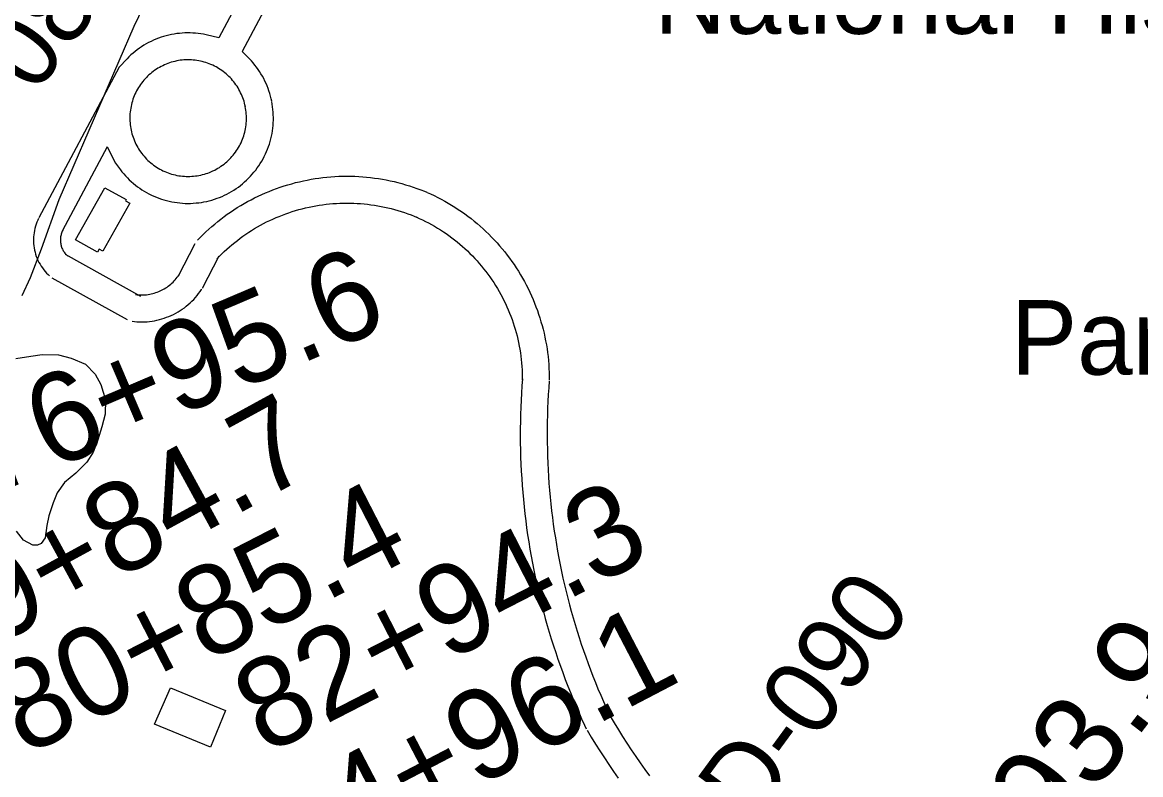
# Model space of a CAD drawing. Extents: x 3677843 to 3715951, y 511991 to 537744.
# Drawn here: x 3704781 to 3706027, y 526319 to 527158 of the extents above; entities that cross this region are included whole.
import ezdxf

# ---------------------------------------------------------------- set-up
doc = ezdxf.new("R2010")
doc.units = 0
for name, color, linetype in [('V-BLDG-IDEN', 7, 'Continuous'), ('V-BLDG-OTLN', 7, 'Continuous'), ('V-RIVR-RANG-IDEN', 7, 'Continuous'), ('V-ROAD-CNTR', 7, 'Continuous'), ('V-SITE-VEGE', 7, 'Continuous'), ('V-SURV-IDEN', 7, 'Continuous')]:
    doc.layers.add(name, color=color, linetype=linetype)

msp = doc.modelspace()

# ---------------------------------------------------------------- linework, layer by layer
at = {"layer": 'V-BLDG-OTLN'}
for points in [[(3704900.4, 526956.2), (3704870.5, 526902.9), (3704866.5, 526905.1), (3704864.5, 526901.6), (3704840, 526915.3), (3704872.6, 526973.4), (3704896.3, 526960.2), (3704895.6, 526958.9)], [(3704945.9, 526416), (3705007.3, 526391), (3704990.6, 526350.1), (3704928.2, 526375.6)]]:
    msp.add_lwpolyline(points, close=True, dxfattribs=at)
at = {"layer": 'V-ROAD-CNTR'}
for points in [[(3705867.5, 528798), (3705610.1, 528301.1), (3705451, 527999.9), (3705187.3, 527492.7), (3704999.9, 527140.6)], [(3705593.2, 528204.8), (3705477.6, 527986), (3705213.8, 527478.7), (3705025.7, 527125.3)], [(3704999.9, 527140.6), (3704985.6, 527143.9), (3704982.7, 527144.5), (3704979.7, 527145), (3704976.8, 527145.4), (3704973.8, 527145.7), (3704970.8, 527145.9), (3704967.8, 527146), (3704964.8, 527146), (3704961.8, 527146), (3704958.8, 527145.8), (3704955.8, 527145.5), (3704952.8, 527145.2), (3704949.8, 527144.7), (3704946.9, 527144.2), (3704943.9, 527143.6), (3704941, 527142.8), (3704938.1, 527142), (3704935.3, 527141.1), (3704932.4, 527140.1), (3704929.6, 527139), (3704926.9, 527137.8), (3704924.2, 527136.6), (3704921.5, 527135.2), (3704918.8, 527133.8), (3704916.2, 527132.2), (3704913.7, 527130.6), (3704911.2, 527129), (3704908.8, 527127.2), (3704906.4, 527125.4), (3704904.1, 527123.5), (3704901.8, 527121.5), (3704899.6, 527119.4), (3704897.5, 527117.3), (3704888.6, 527107.9)], [(3705058.6, 527070), (3705058, 527072.7), (3705057.3, 527075.6), (3705056.5, 527078.5), (3705055.6, 527081.3), (3705054.6, 527084.2), (3705053.5, 527087), (3705052.3, 527089.7), (3705051, 527092.4), (3705049.7, 527095.1), (3705048.2, 527097.8), (3705046.7, 527100.4), (3705045.1, 527102.9), (3705043.4, 527105.4), (3705041.7, 527107.8), (3705039.9, 527110.2), (3705037.9, 527112.5), (3705036, 527114.8), (3705033.9, 527117), (3705025.7, 527125.3)], [(3704998.6, 527107), (3704996.6, 527108.1), (3704994.8, 527109.1), (3704992.9, 527110), (3704991, 527110.8), (3704989.1, 527111.6), (3704987.2, 527112.3), (3704985.2, 527113), (3704983.3, 527113.6), (3704981.3, 527114.1), (3704979.3, 527114.6), (3704977.3, 527115), (3704975.3, 527115.3), (3704973.2, 527115.6), (3704971.2, 527115.8), (3704969.1, 527115.9), (3704967.1, 527116), (3704965, 527116), (3704963, 527116), (3704960.9, 527115.9), (3704958.9, 527115.7), (3704956.8, 527115.5), (3704954.8, 527115.1), (3704952.8, 527114.8), (3704950.8, 527114.3), (3704948.8, 527113.8), (3704946.8, 527113.3), (3704944.8, 527112.7), (3704942.9, 527112), (3704941, 527111.2), (3704939.1, 527110.4), (3704937.2, 527109.5), (3704935.4, 527108.6), (3704933.6, 527107.6), (3704931.8, 527106.6), (3704930.1, 527105.5), (3704928.4, 527104.4), (3704926.7, 527103.2), (3704925.1, 527101.9), (3704923.5, 527100.6), (3704921.9, 527099.2), (3704920.4, 527097.8), (3704919, 527096.4), (3704917.6, 527094.9), (3704916.2, 527093.4), (3704914.9, 527091.8), (3704913.6, 527090.2), (3704912.4, 527088.5), (3704911.3, 527086.8), (3704910.2, 527085.1), (3704909.1, 527083.3), (3704908.1, 527081.5), (3704907.2, 527079.7), (3704906.3, 527077.8), (3704905.5, 527075.9), (3704904.7, 527074), (3704904, 527072.1), (3704903.4, 527070.1), (3704902.8, 527068.1), (3704902.3, 527066.2), (3704901.9, 527064.1), (3704901.5, 527062.1), (3704901.2, 527060.1), (3704900.9, 527058.1), (3704900.7, 527056), (3704900.6, 527054), (3704900.6, 527051.9), (3704900.6, 527049.9), (3704900.6, 527047.8), (3704900.8, 527045.7), (3704901, 527043.7), (3704901.2, 527041.7), (3704901.6, 527039.6), (3704902, 527037.6), (3704902.4, 527035.6), (3704902.9, 527033.6), (3704903.5, 527031.7), (3704904.2, 527029.7), (3704904.9, 527027.8), (3704905.6, 527025.9), (3704906.5, 527024), (3704907.3, 527022.1), (3704908.3, 527020.3), (3704909.3, 527018.5), (3704910.4, 527016.8), (3704911.5, 527015), (3704912.8, 527013.1)], [(3704888.6, 527107.9), (3704799.2, 526939.8)], [(3705029.3, 527063.6), (3705028.8, 527065.8), (3705028.3, 527067.8), (3705027.8, 527069.8), (3705027.1, 527071.8), (3705026.4, 527073.7), (3705025.7, 527075.6), (3705024.9, 527077.5), (3705024, 527079.4), (3705023.1, 527081.2), (3705022.1, 527083), (3705021.1, 527084.8), (3705020, 527086.5), (3705018.8, 527088.2), (3705017.6, 527089.9), (3705016.4, 527091.5), (3705015.1, 527093.1), (3705013.7, 527094.7), (3705012.3, 527096.2), (3705010.9, 527097.6), (3705009.4, 527099), (3705007.8, 527100.4), (3705006.3, 527101.7), (3705004.6, 527103), (3705003, 527104.2), (3705001.3, 527105.3), (3704999.5, 527106.5), (3704998.2, 527107.2)], [(3704884.6, 527000.7), (3704890, 526993.5), (3704891.8, 526991.1), (3704893.8, 526988.8), (3704895.8, 526986.6), (3704897.9, 526984.4), (3704900, 526982.3), (3704902.2, 526980.3), (3704904.5, 526978.3), (3704906.8, 526976.4), (3704909.2, 526974.6), (3704911.6, 526972.9), (3704914.1, 526971.2), (3704916.7, 526969.6), (3704919.3, 526968.1), (3704921.9, 526966.7), (3704924.6, 526965.3), (3704927.4, 526964.1), (3704930.1, 526962.9), (3704932.9, 526961.8), (3704935.8, 526960.9), (3704938.6, 526960), (3704941.5, 526959.2), (3704944.4, 526958.4), (3704947.4, 526957.8), (3704950.3, 526957.3), (3704953.3, 526956.9), (3704956.3, 526956.5), (3704959.3, 526956.3), (3704962.3, 526956.1), (3704965.3, 526956.1), (3704968.3, 526956.1), (3704971.3, 526956.3), (3704974.3, 526956.5), (3704977.3, 526956.8), (3704980.3, 526957.2), (3704983.2, 526957.7), (3704986.2, 526958.3), (3704989.1, 526959), (3704992, 526959.8), (3704994.8, 526960.7), (3704997.7, 526961.7), (3705000.5, 526962.7), (3705003.3, 526963.9), (3705006, 526965.1), (3705008.7, 526966.5), (3705011.4, 526967.9), (3705014, 526969.4), (3705016.5, 526970.9), (3705019, 526972.6), (3705021.5, 526974.3), (3705023.9, 526976.1), (3705026.2, 526978), (3705028.5, 526980), (3705030.7, 526982), (3705032.9, 526984.1), (3705035, 526986.2), (3705037, 526988.5), (3705038.9, 526990.8), (3705040.8, 526993.1), (3705042.6, 526995.5), (3705044.3, 526998), (3705045.9, 527000.5), (3705047.5, 527003.1), (3705049, 527005.7), (3705050.4, 527008.3), (3705051.7, 527011.1), (3705052.9, 527013.8), (3705054, 527016.6), (3705055.1, 527019.4), (3705056, 527022.2), (3705056.9, 527025.1), (3705057.7, 527028), (3705058.4, 527030.9), (3705059, 527033.9), (3705059.4, 527036.9), (3705059.9, 527039.8), (3705060.2, 527042.8), (3705060.4, 527045.8), (3705060.5, 527048.8), (3705060.5, 527051.8), (3705060.4, 527054.8), (3705060.3, 527057.8), (3705060, 527060.8), (3705059.7, 527063.8), (3705059.2, 527066.8), (3705058.7, 527069.5)], [(3704912.5, 527013.5), (3704913.8, 527011.7), (3704915.1, 527010.1), (3704916.4, 527008.5), (3704917.8, 527007), (3704919.2, 527005.5), (3704920.7, 527004), (3704922.2, 527002.6), (3704923.8, 527001.3), (3704925.4, 527000), (3704927, 526998.7), (3704928.7, 526997.6), (3704930.4, 526996.4), (3704932.1, 526995.3), (3704933.9, 526994.3), (3704935.7, 526993.3), (3704937.5, 526992.4), (3704939.4, 526991.6), (3704941.3, 526990.8), (3704943.2, 526990), (3704945.2, 526989.4), (3704947.1, 526988.7), (3704949.1, 526988.2), (3704951.1, 526987.7), (3704953.1, 526987.3), (3704955.1, 526986.9), (3704957.2, 526986.6), (3704959.2, 526986.4), (3704961.3, 526986.2), (3704963.3, 526986.1), (3704965.4, 526986.1), (3704967.4, 526986.1), (3704969.5, 526986.2), (3704971.5, 526986.4), (3704973.6, 526986.6), (3704975.6, 526986.9), (3704977.6, 526987.2), (3704979.6, 526987.6), (3704981.6, 526988.1), (3704983.6, 526988.6), (3704985.6, 526989.3), (3704987.5, 526989.9), (3704989.5, 526990.6), (3704991.4, 526991.4), (3704993.2, 526992.3), (3704995.1, 526993.2), (3704996.9, 526994.1), (3704998.7, 526995.2), (3705000.4, 526996.2), (3705002.1, 526997.4), (3705003.8, 526998.6), (3705005.5, 526999.8), (3705007.1, 527001.1), (3705008.6, 527002.4), (3705010.1, 527003.8), (3705011.6, 527005.2), (3705013, 527006.7), (3705014.4, 527008.2), (3705015.7, 527009.8), (3705017, 527011.4), (3705018.3, 527013.1), (3705019.4, 527014.8), (3705020.5, 527016.5), (3705021.6, 527018.2), (3705022.6, 527020), (3705023.6, 527021.8), (3705024.5, 527023.7), (3705025.3, 527025.6), (3705026.1, 527027.5), (3705026.8, 527029.4), (3705027.5, 527031.3), (3705028, 527033.3), (3705028.6, 527035.3), (3705029, 527037.3), (3705029.4, 527039.3), (3705029.8, 527041.3), (3705030.1, 527043.4), (3705030.3, 527045.4), (3705030.4, 527047.5), (3705030.5, 527049.5), (3705030.5, 527051.6), (3705030.5, 527053.6), (3705030.3, 527055.7), (3705030.2, 527057.7), (3705029.9, 527059.8), (3705029.6, 527061.8), (3705029.2, 527064.1)], [(3704875.2, 527018.9), (3704825.7, 526925.7)], [(3704875.2, 527018.9), (3704884.6, 527000.7)], [(3704975.9, 526914.9), (3704978.9, 526918), (3704982, 526921.1), (3704985.2, 526924.2), (3704988.5, 526927.2), (3704991.8, 526930.2), (3704995.2, 526933), (3704998.6, 526935.8), (3705002.1, 526938.6), (3705005.7, 526941.3), (3705009.2, 526943.9), (3705012.9, 526946.4), (3705016.6, 526948.9), (3705020.3, 526951.3), (3705024.1, 526953.6), (3705027.9, 526955.8), (3705031.8, 526958), (3705035.7, 526960.1), (3705039.6, 526962.1), (3705043.6, 526964.1), (3705047.6, 526965.9), (3705051.7, 526967.7), (3705055.8, 526969.4), (3705059.9, 526971.1), (3705064, 526972.6), (3705068.2, 526974.1), (3705072.4, 526975.5), (3705076.7, 526976.8), (3705080.9, 526978), (3705085.2, 526979.2), (3705089.5, 526980.2), (3705093.9, 526981.2), (3705098.2, 526982.1), (3705102.6, 526982.9), (3705106.9, 526983.6), (3705111.3, 526984.3), (3705115.7, 526984.8), (3705120.1, 526985.3), (3705124.5, 526985.7), (3705129, 526986), (3705133.4, 526986.2), (3705137.8, 526986.4), (3705142.3, 526986.4), (3705146.7, 526986.4), (3705151.1, 526986.2), (3705155.6, 526986), (3705160, 526985.7), (3705164.4, 526985.4), (3705168.8, 526984.9), (3705173.2, 526984.3), (3705177.6, 526983.7), (3705182, 526983), (3705186.3, 526982.2), (3705190.7, 526981.3), (3705195, 526980.3), (3705199.3, 526979.3), (3705203.6, 526978.1), (3705207.9, 526976.9), (3705212.1, 526975.6), (3705216.3, 526974.2), (3705220.5, 526972.7), (3705224.7, 526971.2), (3705228.8, 526969.6), (3705231.4, 526968.5)], [(3705231.8, 526968.3), (3705235.7, 526966.6), (3705239.6, 526964.7), (3705243.6, 526962.7), (3705247.5, 526960.7), (3705251.4, 526958.6), (3705255.2, 526956.4), (3705259, 526954.2), (3705262.7, 526951.8), (3705266.4, 526949.4), (3705270.1, 526947), (3705273.7, 526944.4), (3705277.3, 526941.8), (3705280.8, 526939.1), (3705284.2, 526936.4), (3705287.6, 526933.5), (3705290.9, 526930.7), (3705294.2, 526927.7), (3705297.4, 526924.7), (3705300.6, 526921.6), (3705303.7, 526918.5), (3705306.7, 526915.3), (3705309.7, 526912.1), (3705312.6, 526908.7), (3705315.5, 526905.4), (3705318.3, 526902), (3705321, 526898.5), (3705323.7, 526895), (3705326.2, 526891.4), (3705328.7, 526887.8), (3705331.2, 526884.1), (3705333.6, 526880.4), (3705335.9, 526876.6), (3705338.1, 526872.8), (3705340.2, 526868.9), (3705342.3, 526865.1), (3705344.3, 526861.1), (3705346.2, 526857.1), (3705348.1, 526853.1), (3705349.8, 526849.1), (3705351.5, 526845), (3705353.1, 526840.9), (3705354.7, 526836.8), (3705356.1, 526832.6), (3705357.5, 526828.4), (3705358.7, 526824.2), (3705359.9, 526820), (3705361.1, 526815.7), (3705362.1, 526811.4), (3705363.1, 526807.1), (3705363.9, 526802.8), (3705364.7, 526798.4), (3705365.4, 526794.1), (3705366, 526789.7), (3705366.6, 526785.3), (3705367, 526780.9), (3705367.4, 526776.5), (3705367.6, 526772.1), (3705367.8, 526767.7), (3705367.9, 526763.3), (3705367.9, 526759.4)], [(3704997.5, 526894.1), (3705000.2, 526896.9), (3705003, 526899.7), (3705005.8, 526902.3), (3705008.6, 526904.9), (3705011.5, 526907.5), (3705014.4, 526910), (3705017.4, 526912.4), (3705020.4, 526914.8), (3705023.5, 526917.1), (3705026.6, 526919.4), (3705029.8, 526921.6), (3705033, 526923.8), (3705036.2, 526925.8), (3705039.5, 526927.9), (3705042.9, 526929.8), (3705046.2, 526931.7), (3705049.6, 526933.5), (3705053, 526935.3), (3705056.5, 526937), (3705060, 526938.6), (3705063.5, 526940.2), (3705067.1, 526941.6), (3705070.7, 526943.1), (3705074.3, 526944.4), (3705077.9, 526945.7), (3705081.6, 526946.9), (3705085.3, 526948), (3705089, 526949.1), (3705092.7, 526950.1), (3705096.4, 526951), (3705100.2, 526951.9), (3705104, 526952.7), (3705107.8, 526953.4), (3705111.6, 526954), (3705115.4, 526954.6), (3705119.2, 526955), (3705123, 526955.5), (3705126.9, 526955.8), (3705130.7, 526956.1), (3705134.6, 526956.3), (3705138.4, 526956.4), (3705142.3, 526956.4), (3705146.1, 526956.4), (3705150, 526956.3), (3705153.8, 526956.1), (3705157.7, 526955.8), (3705161.5, 526955.5), (3705165.4, 526955.1), (3705169.2, 526954.6), (3705173, 526954.1), (3705176.8, 526953.4), (3705180.6, 526952.7), (3705184.4, 526952), (3705188.1, 526951.1), (3705191.9, 526950.2), (3705195.6, 526949.2), (3705199.3, 526948.1), (3705203, 526947), (3705206.7, 526945.8), (3705210.3, 526944.5), (3705213.9, 526943.2), (3705217.5, 526941.8), (3705219.9, 526940.8)], [(3704798.9, 526939.3), (3704798, 526937.4), (3704797, 526935.2), (3704796.2, 526932.9), (3704795.4, 526930.6), (3704794.8, 526928.2), (3704794.2, 526925.8), (3704793.8, 526923.4), (3704793.5, 526921), (3704793.3, 526918.6), (3704793.2, 526916.1), (3704793.2, 526913.7), (3704793.3, 526911.3), (3704793.5, 526908.8), (3704793.9, 526906.4), (3704794.3, 526904), (3704794.9, 526901.7), (3704795.6, 526899.3), (3704796.3, 526897), (3704797.2, 526894.7), (3704798.2, 526892.5), (3704799.3, 526890.3), (3704800.5, 526888.2), (3704801.7, 526886.1), (3704803.1, 526884.1), (3704804.6, 526882.1), (3704806.1, 526880.2), (3704807.8, 526878.4), (3704809.5, 526876.7), (3704811, 526875.3)], [(3705219.5, 526940.9), (3705223.1, 526939.3), (3705226.6, 526937.7), (3705230, 526936), (3705233.4, 526934.2), (3705236.8, 526932.4), (3705240.1, 526930.5), (3705243.4, 526928.5), (3705246.6, 526926.5), (3705249.9, 526924.4), (3705253, 526922.3), (3705256.1, 526920.1), (3705259.2, 526917.8), (3705262.3, 526915.5), (3705265.3, 526913.1), (3705268.2, 526910.6), (3705271.1, 526908.1), (3705274, 526905.6), (3705276.7, 526903), (3705279.5, 526900.3), (3705282.2, 526897.6), (3705284.8, 526894.8), (3705287.4, 526892), (3705289.9, 526889.1), (3705292.4, 526886.2), (3705294.8, 526883.2), (3705297.2, 526880.2), (3705299.5, 526877.2), (3705301.7, 526874.1), (3705303.9, 526870.9), (3705306, 526867.7), (3705308.1, 526864.5), (3705310.1, 526861.2), (3705312, 526857.9), (3705313.9, 526854.6), (3705315.7, 526851.2), (3705317.4, 526847.8), (3705319.1, 526844.3), (3705320.7, 526840.9), (3705322.2, 526837.4), (3705323.7, 526833.8), (3705325.1, 526830.3), (3705326.4, 526826.7), (3705327.7, 526823), (3705328.8, 526819.4), (3705330, 526815.7), (3705331, 526812.1), (3705332, 526808.4), (3705332.9, 526804.6), (3705333.7, 526800.9), (3705334.5, 526797.1), (3705335.1, 526793.4), (3705335.7, 526789.6), (3705336.3, 526785.8), (3705336.7, 526782), (3705337.1, 526778.2), (3705337.4, 526774.4), (3705337.7, 526770.6), (3705337.8, 526766.7), (3705337.9, 526762.9), (3705337.9, 526759.3)], [(3704825.9, 526926.2), (3704825.3, 526924.9), (3704824.9, 526924), (3704824.5, 526923), (3704824.2, 526921.9), (3704823.9, 526920.9), (3704823.6, 526919.9), (3704823.4, 526918.8), (3704823.3, 526917.7), (3704823.2, 526916.7), (3704823.2, 526915.6), (3704823.2, 526914.5), (3704823.2, 526913.5), (3704823.3, 526912.4), (3704823.5, 526911.3), (3704823.7, 526910.3), (3704823.9, 526909.2), (3704824.2, 526908.2), (3704824.6, 526907.2), (3704824.9, 526906.2), (3704825.4, 526905.2), (3704825.9, 526904.2), (3704826.4, 526903.3), (3704826.9, 526902.4), (3704827.5, 526901.5), (3704828.2, 526900.6), (3704828.9, 526899.8), (3704829.6, 526899), (3704830.3, 526898.3), (3704831.3, 526897.3)], [(3704954.8, 526875.4), (3704973.4, 526911.4)], [(3704828.5, 526899.4), (3704912.3, 526852.7)], [(3704981.4, 526861.6), (3705000, 526897.6)], [(3704813.8, 526873.2), (3704897.6, 526826.5)], [(3704906.7, 526854.5), (3704908.7, 526854.2), (3704910.4, 526854.1), (3704912.2, 526854), (3704913.9, 526854), (3704915.7, 526854), (3704917.4, 526854.1), (3704919.2, 526854.3), (3704920.9, 526854.5), (3704922.7, 526854.8), (3704924.4, 526855.2), (3704926.1, 526855.6), (3704927.8, 526856.1), (3704929.5, 526856.6), (3704931.1, 526857.2), (3704932.7, 526857.8), (3704934.4, 526858.5), (3704935.9, 526859.3), (3704937.5, 526860.1), (3704939, 526860.9), (3704940.5, 526861.9), (3704942, 526862.8), (3704943.4, 526863.8), (3704944.8, 526864.9), (3704946.2, 526866), (3704947.5, 526867.2), (3704948.7, 526868.4), (3704950, 526869.7), (3704951.1, 526871), (3704952.3, 526872.3), (3704953.4, 526873.7), (3704954.4, 526875.1), (3704955.5, 526876.6), (3704955.5, 526876.7)], [(3704903.2, 526824.7), (3704905.7, 526824.4), (3704908.5, 526824.2), (3704911.3, 526824), (3704914.1, 526824), (3704917, 526824.1), (3704919.8, 526824.2), (3704922.5, 526824.5), (3704925.3, 526824.9), (3704928.1, 526825.3), (3704930.8, 526825.9), (3704933.6, 526826.5), (3704936.3, 526827.3), (3704939, 526828.1), (3704941.6, 526829.1), (3704944.2, 526830.1), (3704946.8, 526831.2), (3704949.3, 526832.4), (3704951.8, 526833.7), (3704954.3, 526835.1), (3704956.7, 526836.6), (3704959, 526838.1), (3704961.3, 526839.7), (3704963.5, 526841.5), (3704965.7, 526843.2), (3704967.8, 526845.1), (3704969.8, 526847), (3704971.8, 526849), (3704973.7, 526851.1), (3704975.5, 526853.3), (3704977.2, 526855.5), (3704978.9, 526857.7), (3704980.4, 526859.9), (3704980.6, 526860.3)], [(3705338, 526760.4), (3705337.4, 526752.6), (3705336.9, 526744.7), (3705336.5, 526736.8), (3705336.1, 526728.8), (3705335.9, 526720.9), (3705335.7, 526713), (3705335.6, 526705.1), (3705335.6, 526697.1), (3705335.6, 526689.2), (3705335.8, 526681.3), (3705336, 526673.3), (3705336.3, 526665.4), (3705336.7, 526657.5), (3705337.2, 526649.6), (3705337.7, 526641.7), (3705338.3, 526633.8), (3705339.1, 526625.9), (3705339.9, 526618), (3705340.7, 526610.1), (3705341.7, 526602.2), (3705342.7, 526594.4), (3705343.8, 526586.5), (3705345, 526578.7), (3705346.3, 526570.8), (3705347.7, 526563), (3705349.1, 526555.2), (3705350.7, 526547.4), (3705352.3, 526539.7), (3705353.9, 526531.9), (3705355.7, 526524.2), (3705357.5, 526516.5), (3705359.5, 526508.8), (3705361.5, 526501.1), (3705363.5, 526493.4), (3705365.7, 526485.8), (3705367.9, 526478.2), (3705370.2, 526470.6), (3705372.6, 526463.1), (3705375.1, 526455.5), (3705377.6, 526448), (3705380.3, 526440.5), (3705383, 526433.1), (3705385.7, 526425.6), (3705388.6, 526418.2), (3705391.5, 526410.9), (3705394.5, 526403.5), (3705397.6, 526396.2), (3705400.8, 526388.9), (3705404, 526381.7), (3705407.3, 526374.5), (3705409.2, 526370.5)], [(3705367.9, 526758.2), (3705367.3, 526750.5), (3705366.8, 526742.9), (3705366.4, 526735.3), (3705366.1, 526727.7), (3705365.8, 526720.1), (3705365.7, 526712.5), (3705365.6, 526704.8), (3705365.6, 526697.2), (3705365.6, 526689.6), (3705365.8, 526682), (3705366, 526674.4), (3705366.3, 526666.7), (3705366.6, 526659.1), (3705367.1, 526651.5), (3705367.6, 526643.9), (3705368.2, 526636.3), (3705368.9, 526628.7), (3705369.7, 526621.1), (3705370.5, 526613.6), (3705371.4, 526606), (3705372.4, 526598.4), (3705373.5, 526590.9), (3705374.7, 526583.4), (3705375.9, 526575.8), (3705377.2, 526568.3), (3705378.6, 526560.8), (3705380.1, 526553.3), (3705381.6, 526545.9), (3705383.2, 526538.4), (3705384.9, 526531), (3705386.7, 526523.6), (3705388.5, 526516.2), (3705390.4, 526508.8), (3705392.4, 526501.5), (3705394.5, 526494.1), (3705396.7, 526486.8), (3705398.9, 526479.5), (3705401.2, 526472.2), (3705403.6, 526465), (3705406, 526457.8), (3705408.5, 526450.6), (3705411.1, 526443.4), (3705413.8, 526436.3), (3705416.5, 526429.2), (3705419.3, 526422.1), (3705422.2, 526415), (3705425.2, 526408), (3705428.2, 526401), (3705431.3, 526394), (3705434.5, 526387.1), (3705436.4, 526383.2)], [(3705435.6, 526384.6), (3705440.2, 526377), (3705444.9, 526369.5), (3705449.6, 526362), (3705454.4, 526354.6), (3705459.3, 526347.2), (3705464.3, 526339.8), (3705469.3, 526332.5), (3705474.3, 526325.3), (3705479.5, 526318.1)], [(3705410, 526369), (3705414.7, 526361.3), (3705419.5, 526353.5), (3705424.4, 526345.8), (3705429.3, 526338.2), (3705434.3, 526330.6), (3705439.4, 526323), (3705444.6, 526315.5)]]:
    msp.add_lwpolyline(points, dxfattribs=at)
at = {"layer": 'V-SITE-VEGE'}
for points in [[(3705394.3, 528165.8), (3704905, 527153.1), (3704821.6, 526960.1), (3704801.7, 526905.2), (3704789.6, 526872.9), (3704780.2, 526853)], [(3704773.7, 526783), (3704790.1, 526785.8), (3704802.7, 526787.7), (3704820.9, 526787.2), (3704835.1, 526783.5), (3704851.2, 526776.7), (3704861.9, 526765.8), (3704868.4, 526754.2), (3704873.3, 526737.2), (3704873, 526721.1), (3704869.4, 526707.1), (3704865, 526692.7), (3704859.6, 526678.8), (3704852.7, 526667.8), (3704840.3, 526655.5), (3704827.7, 526644.9), (3704819.6, 526633.4), (3704815, 526622.3), (3704810.2, 526607.7), (3704808.1, 526597), (3704806.2, 526583.4), (3704801.9, 526576.9), (3704797.6, 526575.1), (3704792.6, 526575.2), (3704781.9, 526580.6), (3704774.1, 526590.7)]]:
    msp.add_lwpolyline(points, dxfattribs=at)

# ---------------------------------------------------------------- texts
at = {"layer": 'V-BLDG-IDEN'}
for s, p in [('National Historical', (3705484.8, 527145)), ('Park', (3705882.1, 526765.2))]:
    msp.add_text(s, height=83, dxfattribs=at).set_placement(p)
at = {"layer": 'V-RIVR-RANG-IDEN'}
for s, rotation, p in [('D-080', 53.6423, (3704725.8, 526981.8)), ('D-090', 53.7793, (3705595.5, 526261.1))]:
    msp.add_text(s, height=83, rotation=rotation, dxfattribs=at).set_placement(p)
at = {"layer": 'V-SURV-IDEN'}
for s, rotation, p in [('76+95.6', 23.074, (3704743.6, 526628.8)), ('79+84.7', 28.6214, (3704685.7, 526426.6)), ('80+85.4', 27.2378, (3704783.8, 526339.3)), ('82+94.3', 27.1879, (3705051.6, 526340.8)), ('84+96.1', 27.5649, (3705085.3, 526199.7)), ('92+93.9', 52.4319, (3705791.5, 526059.3)), ('94+95.0', 59.5548, (3705977.6, 526003.7))]:
    msp.add_text(s, height=100, rotation=rotation, dxfattribs=at).set_placement(p)

doc.saveas('drawing.dxf')
